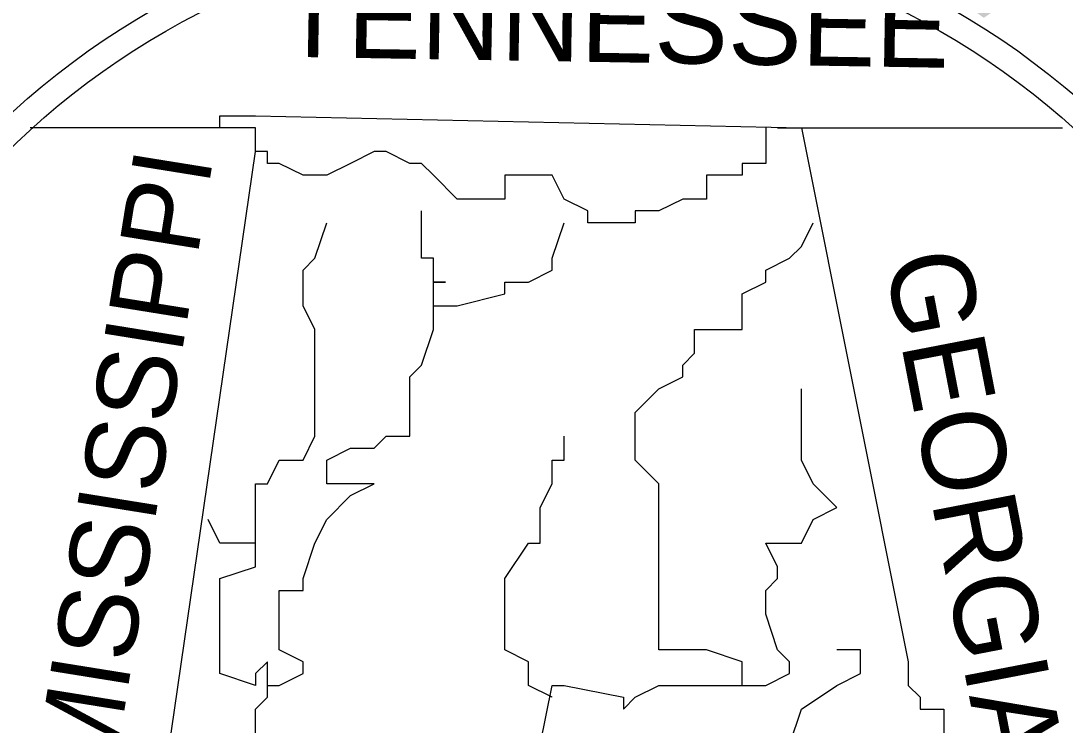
# Model space of a CAD drawing. Extents: x 1797809 to 2198143, y 249608 to 1237864.
# Drawn here: x 2195386.964 to 2195391.589, y 1237127.959 to 1237131.078 of the extents above; entities that cross this region are included whole.
import ezdxf

# ---------------------------------------------------------------- set-up
doc = ezdxf.new("R2010")
doc.units = 0
doc.layers.add('GSBWFILL', color=7, linetype='Continuous')

msp = doc.modelspace()

# ---------------------------------------------------------------- linework, layer by layer
at = {"layer": 'GSBWFILL'}
for p, q in [((2195388.0029, 1237130.6045), (2195387.0044, 1237130.6045)), ((2195388.0029, 1237130.6045), (2195387.0044, 1237130.6045)), ((2195388.0029, 1237130.6045), (2195387.0044, 1237130.6045)), ((2195390.3152, 1237130.6045), (2195391.5764, 1237130.6045)), ((2195390.3152, 1237130.6045), (2195391.5764, 1237130.6045)), ((2195390.3152, 1237130.6045), (2195391.5764, 1237130.6045)), ((2195389.3167, 1237128.0819), (2195389.3167, 1237128.0819)), ((2195389.3167, 1237128.0819), (2195389.3167, 1237128.0819)), ((2195389.3167, 1237128.0819), (2195389.3167, 1237128.0819)), ((2195389.3167, 1237128.0819), (2195389.3167, 1237128.0819)), ((2195389.3167, 1237128.0819), (2195389.3167, 1237128.0819)), ((2195389.3167, 1237128.0819), (2195389.3167, 1237128.0819))]:
    msp.add_line(p, q, dxfattribs=at)
for points in [[(2195387.5299, 1237127.2411), (2195388.0029, 1237130.4994), (2195388.0029, 1237130.6045), (2195388.0029, 1237130.6045), (2195388.0029, 1237130.6045), (2195387.8452, 1237130.6045), (2195387.8452, 1237130.657), (2195388.0029, 1237130.657), (2195390.4203, 1237130.6045), (2195390.8933, 1237128.2396), (2195390.8933, 1237128.1345), (2195390.9458, 1237128.0819), (2195390.9458, 1237128.0294), (2195390.9458, 1237128.0294), (2195391.0509, 1237128.0294), (2195391.0509, 1237127.8717)], [(2195387.5299, 1237127.2411), (2195388.0029, 1237130.4994), (2195388.0029, 1237130.6045), (2195388.0029, 1237130.6045), (2195388.0029, 1237130.6045), (2195387.8452, 1237130.6045), (2195387.8452, 1237130.657), (2195388.0029, 1237130.657), (2195390.4203, 1237130.6045), (2195390.8933, 1237128.2396), (2195390.8933, 1237128.1345), (2195390.9458, 1237128.0819), (2195390.9458, 1237128.0294), (2195390.9458, 1237128.0294), (2195391.0509, 1237128.0294), (2195391.0509, 1237127.8717)], [(2195387.5299, 1237127.2411), (2195388.0029, 1237130.4994), (2195388.0029, 1237130.6045), (2195388.0029, 1237130.6045), (2195388.0029, 1237130.6045), (2195387.8452, 1237130.6045), (2195387.8452, 1237130.657), (2195388.0029, 1237130.657), (2195390.4203, 1237130.6045), (2195390.8933, 1237128.2396), (2195390.8933, 1237128.1345), (2195390.9458, 1237128.0819), (2195390.9458, 1237128.0294), (2195390.9458, 1237128.0294), (2195391.0509, 1237128.0294), (2195391.0509, 1237127.8717)], [(2195390.2626, 1237130.6045), (2195390.2626, 1237130.6045), (2195390.2626, 1237130.6045), (2195390.2626, 1237130.4994), (2195390.2626, 1237130.4468), (2195390.2626, 1237130.4468), (2195390.1575, 1237130.4468), (2195390.1575, 1237130.4468), (2195390.1575, 1237130.3942), (2195389.9999, 1237130.3942), (2195389.9999, 1237130.2891), (2195389.8948, 1237130.2891), (2195389.7897, 1237130.2366), (2195389.7371, 1237130.2366), (2195389.6845, 1237130.2366), (2195389.6845, 1237130.184), (2195389.632, 1237130.184), (2195389.632, 1237130.184), (2195389.4743, 1237130.184), (2195389.4743, 1237130.184), (2195389.4743, 1237130.2366), (2195389.3692, 1237130.2891), (2195389.3167, 1237130.3942), (2195389.3167, 1237130.3942), (2195389.2116, 1237130.3942), (2195389.1065, 1237130.3942), (2195389.1065, 1237130.2891), (2195388.8963, 1237130.2891), (2195388.7912, 1237130.3942), (2195388.7386, 1237130.4468), (2195388.686, 1237130.4468), (2195388.5809, 1237130.4994), (2195388.5284, 1237130.4994), (2195388.4233, 1237130.4468), (2195388.4233, 1237130.4468), (2195388.3182, 1237130.3942), (2195388.2656, 1237130.3942), (2195388.2131, 1237130.3942), (2195388.108, 1237130.4468), (2195388.108, 1237130.4468), (2195388.108, 1237130.4468), (2195388.0554, 1237130.4468), (2195388.0554, 1237130.4468), (2195388.0554, 1237130.4468), (2195388.0554, 1237130.4994), (2195388.0029, 1237130.4994), (2195388.0029, 1237130.6045), (2195388.0029, 1237130.6045), (2195388.0029, 1237130.6045)], [(2195390.2626, 1237130.6045), (2195390.2626, 1237130.6045), (2195390.2626, 1237130.6045), (2195390.2626, 1237130.4994), (2195390.2626, 1237130.4468), (2195390.2626, 1237130.4468), (2195390.1575, 1237130.4468), (2195390.1575, 1237130.4468), (2195390.1575, 1237130.3942), (2195389.9999, 1237130.3942), (2195389.9999, 1237130.2891), (2195389.8948, 1237130.2891), (2195389.7897, 1237130.2366), (2195389.7371, 1237130.2366), (2195389.6845, 1237130.2366), (2195389.6845, 1237130.184), (2195389.632, 1237130.184), (2195389.632, 1237130.184), (2195389.4743, 1237130.184), (2195389.4743, 1237130.184), (2195389.4743, 1237130.2366), (2195389.3692, 1237130.2891), (2195389.3167, 1237130.3942), (2195389.3167, 1237130.3942), (2195389.2116, 1237130.3942), (2195389.1065, 1237130.3942), (2195389.1065, 1237130.2891), (2195388.8963, 1237130.2891), (2195388.7912, 1237130.3942), (2195388.7386, 1237130.4468), (2195388.686, 1237130.4468), (2195388.5809, 1237130.4994), (2195388.5284, 1237130.4994), (2195388.4233, 1237130.4468), (2195388.4233, 1237130.4468), (2195388.3182, 1237130.3942), (2195388.2656, 1237130.3942), (2195388.2131, 1237130.3942), (2195388.108, 1237130.4468), (2195388.108, 1237130.4468), (2195388.108, 1237130.4468), (2195388.0554, 1237130.4468), (2195388.0554, 1237130.4468), (2195388.0554, 1237130.4468), (2195388.0554, 1237130.4994), (2195388.0029, 1237130.4994), (2195388.0029, 1237130.6045), (2195388.0029, 1237130.6045), (2195388.0029, 1237130.6045)], [(2195390.2626, 1237130.6045), (2195390.2626, 1237130.6045), (2195390.2626, 1237130.6045), (2195390.2626, 1237130.4994), (2195390.2626, 1237130.4468), (2195390.2626, 1237130.4468), (2195390.1575, 1237130.4468), (2195390.1575, 1237130.4468), (2195390.1575, 1237130.3942), (2195389.9999, 1237130.3942), (2195389.9999, 1237130.2891), (2195389.8948, 1237130.2891), (2195389.7897, 1237130.2366), (2195389.7371, 1237130.2366), (2195389.6845, 1237130.2366), (2195389.6845, 1237130.184), (2195389.632, 1237130.184), (2195389.632, 1237130.184), (2195389.4743, 1237130.184), (2195389.4743, 1237130.184), (2195389.4743, 1237130.2366), (2195389.3692, 1237130.2891), (2195389.3167, 1237130.3942), (2195389.3167, 1237130.3942), (2195389.2116, 1237130.3942), (2195389.1065, 1237130.3942), (2195389.1065, 1237130.2891), (2195388.8963, 1237130.2891), (2195388.7912, 1237130.3942), (2195388.7386, 1237130.4468), (2195388.686, 1237130.4468), (2195388.5809, 1237130.4994), (2195388.5284, 1237130.4994), (2195388.4233, 1237130.4468), (2195388.4233, 1237130.4468), (2195388.3182, 1237130.3942), (2195388.2656, 1237130.3942), (2195388.2131, 1237130.3942), (2195388.108, 1237130.4468), (2195388.108, 1237130.4468), (2195388.108, 1237130.4468), (2195388.0554, 1237130.4468), (2195388.0554, 1237130.4468), (2195388.0554, 1237130.4468), (2195388.0554, 1237130.4994), (2195388.0029, 1237130.4994), (2195388.0029, 1237130.6045), (2195388.0029, 1237130.6045), (2195388.0029, 1237130.6045)], [(2195388.7912, 1237129.8162), (2195388.7912, 1237129.8687), (2195388.7912, 1237129.9213), (2195388.8437, 1237129.9213), (2195388.7912, 1237129.9213), (2195388.7912, 1237129.9738), (2195388.7912, 1237130.0264), (2195388.7386, 1237130.0264), (2195388.7386, 1237130.0789), (2195388.7386, 1237130.184), (2195388.7386, 1237130.2366)], [(2195388.7912, 1237129.8162), (2195388.7912, 1237129.8687), (2195388.7912, 1237129.9213), (2195388.8437, 1237129.9213), (2195388.7912, 1237129.9213), (2195388.7912, 1237129.9738), (2195388.7912, 1237130.0264), (2195388.7386, 1237130.0264), (2195388.7386, 1237130.0789), (2195388.7386, 1237130.184), (2195388.7386, 1237130.2366)], [(2195388.7912, 1237129.8162), (2195388.7912, 1237129.8687), (2195388.7912, 1237129.9213), (2195388.8437, 1237129.9213), (2195388.7912, 1237129.9213), (2195388.7912, 1237129.9738), (2195388.7912, 1237130.0264), (2195388.7386, 1237130.0264), (2195388.7386, 1237130.0789), (2195388.7386, 1237130.184), (2195388.7386, 1237130.2366)], [(2195388.0029, 1237128.7651), (2195388.0029, 1237128.8702), (2195388.0029, 1237128.9228), (2195388.0029, 1237129.0279), (2195388.0554, 1237129.0279), (2195388.108, 1237129.133), (2195388.2131, 1237129.133), (2195388.2656, 1237129.2381), (2195388.2656, 1237129.4483), (2195388.2656, 1237129.5534), (2195388.2656, 1237129.606), (2195388.2656, 1237129.7111), (2195388.2131, 1237129.8162), (2195388.2131, 1237129.9213), (2195388.2131, 1237129.9738), (2195388.2656, 1237130.0264), (2195388.3182, 1237130.184)], [(2195388.0029, 1237128.7651), (2195388.0029, 1237128.8702), (2195388.0029, 1237128.9228), (2195388.0029, 1237129.0279), (2195388.0554, 1237129.0279), (2195388.108, 1237129.133), (2195388.2131, 1237129.133), (2195388.2656, 1237129.2381), (2195388.2656, 1237129.4483), (2195388.2656, 1237129.5534), (2195388.2656, 1237129.606), (2195388.2656, 1237129.7111), (2195388.2131, 1237129.8162), (2195388.2131, 1237129.9213), (2195388.2131, 1237129.9738), (2195388.2656, 1237130.0264), (2195388.3182, 1237130.184)], [(2195388.0029, 1237128.7651), (2195388.0029, 1237128.8702), (2195388.0029, 1237128.9228), (2195388.0029, 1237129.0279), (2195388.0554, 1237129.0279), (2195388.108, 1237129.133), (2195388.2131, 1237129.133), (2195388.2656, 1237129.2381), (2195388.2656, 1237129.4483), (2195388.2656, 1237129.5534), (2195388.2656, 1237129.606), (2195388.2656, 1237129.7111), (2195388.2131, 1237129.8162), (2195388.2131, 1237129.9213), (2195388.2131, 1237129.9738), (2195388.2656, 1237130.0264), (2195388.3182, 1237130.184)], [(2195388.0554, 1237128.1345), (2195388.0554, 1237128.1345), (2195388.108, 1237128.1345), (2195388.108, 1237128.1345), (2195388.2131, 1237128.187), (2195388.2131, 1237128.2396), (2195388.108, 1237128.2921), (2195388.108, 1237128.2921), (2195388.108, 1237128.4498), (2195388.108, 1237128.5549), (2195388.2131, 1237128.5549), (2195388.2131, 1237128.6075), (2195388.2656, 1237128.7651), (2195388.3182, 1237128.8702), (2195388.4233, 1237128.9753), (2195388.5284, 1237129.0279), (2195388.4233, 1237129.0279), (2195388.3182, 1237129.0279), (2195388.3182, 1237129.133), (2195388.4233, 1237129.1855), (2195388.4233, 1237129.1855), (2195388.5284, 1237129.1855), (2195388.5809, 1237129.2381), (2195388.5809, 1237129.2381), (2195388.686, 1237129.2381), (2195388.686, 1237129.3432), (2195388.686, 1237129.4483), (2195388.686, 1237129.4483), (2195388.686, 1237129.5008), (2195388.7386, 1237129.5534), (2195388.7912, 1237129.7111), (2195388.7912, 1237129.7111), (2195388.7912, 1237129.8162), (2195388.8437, 1237129.8162), (2195388.8963, 1237129.8162), (2195388.8963, 1237129.8162), (2195389.1065, 1237129.8687), (2195389.1065, 1237129.9213), (2195389.2116, 1237129.9213), (2195389.3167, 1237129.9738), (2195389.3167, 1237130.0264), (2195389.3692, 1237130.184)], [(2195388.0554, 1237128.1345), (2195388.0554, 1237128.1345), (2195388.108, 1237128.1345), (2195388.108, 1237128.1345), (2195388.2131, 1237128.187), (2195388.2131, 1237128.2396), (2195388.108, 1237128.2921), (2195388.108, 1237128.2921), (2195388.108, 1237128.4498), (2195388.108, 1237128.5549), (2195388.2131, 1237128.5549), (2195388.2131, 1237128.6075), (2195388.2656, 1237128.7651), (2195388.3182, 1237128.8702), (2195388.4233, 1237128.9753), (2195388.5284, 1237129.0279), (2195388.4233, 1237129.0279), (2195388.3182, 1237129.0279), (2195388.3182, 1237129.133), (2195388.4233, 1237129.1855), (2195388.4233, 1237129.1855), (2195388.5284, 1237129.1855), (2195388.5809, 1237129.2381), (2195388.5809, 1237129.2381), (2195388.686, 1237129.2381), (2195388.686, 1237129.3432), (2195388.686, 1237129.4483), (2195388.686, 1237129.4483), (2195388.686, 1237129.5008), (2195388.7386, 1237129.5534), (2195388.7912, 1237129.7111), (2195388.7912, 1237129.7111), (2195388.7912, 1237129.8162), (2195388.8437, 1237129.8162), (2195388.8963, 1237129.8162), (2195388.8963, 1237129.8162), (2195389.1065, 1237129.8687), (2195389.1065, 1237129.9213), (2195389.2116, 1237129.9213), (2195389.3167, 1237129.9738), (2195389.3167, 1237130.0264), (2195389.3692, 1237130.184)], [(2195388.0554, 1237128.1345), (2195388.0554, 1237128.1345), (2195388.108, 1237128.1345), (2195388.108, 1237128.1345), (2195388.2131, 1237128.187), (2195388.2131, 1237128.2396), (2195388.108, 1237128.2921), (2195388.108, 1237128.2921), (2195388.108, 1237128.4498), (2195388.108, 1237128.5549), (2195388.2131, 1237128.5549), (2195388.2131, 1237128.6075), (2195388.2656, 1237128.7651), (2195388.3182, 1237128.8702), (2195388.4233, 1237128.9753), (2195388.5284, 1237129.0279), (2195388.4233, 1237129.0279), (2195388.3182, 1237129.0279), (2195388.3182, 1237129.133), (2195388.4233, 1237129.1855), (2195388.4233, 1237129.1855), (2195388.5284, 1237129.1855), (2195388.5809, 1237129.2381), (2195388.5809, 1237129.2381), (2195388.686, 1237129.2381), (2195388.686, 1237129.3432), (2195388.686, 1237129.4483), (2195388.686, 1237129.4483), (2195388.686, 1237129.5008), (2195388.7386, 1237129.5534), (2195388.7912, 1237129.7111), (2195388.7912, 1237129.7111), (2195388.7912, 1237129.8162), (2195388.8437, 1237129.8162), (2195388.8963, 1237129.8162), (2195388.8963, 1237129.8162), (2195389.1065, 1237129.8687), (2195389.1065, 1237129.9213), (2195389.2116, 1237129.9213), (2195389.3167, 1237129.9738), (2195389.3167, 1237130.0264), (2195389.3692, 1237130.184)], [(2195390.1575, 1237128.1345), (2195390.1575, 1237128.2396), (2195389.9999, 1237128.2921), (2195389.9473, 1237128.2921), (2195389.7897, 1237128.2921), (2195389.7897, 1237128.5549), (2195389.7897, 1237128.5549), (2195389.7897, 1237128.6075), (2195389.7897, 1237128.7651), (2195389.7897, 1237128.8702), (2195389.7897, 1237129.0279), (2195389.6845, 1237129.133), (2195389.6845, 1237129.3432), (2195389.7897, 1237129.4483), (2195389.8948, 1237129.5008), (2195389.8948, 1237129.5534), (2195389.9473, 1237129.606), (2195389.9473, 1237129.7111), (2195390.1575, 1237129.7111), (2195390.1575, 1237129.8162), (2195390.1575, 1237129.8687), (2195390.2626, 1237129.9213), (2195390.2626, 1237129.9738), (2195390.3677, 1237130.0264), (2195390.4203, 1237130.0789), (2195390.4728, 1237130.184)], [(2195390.1575, 1237128.1345), (2195390.1575, 1237128.2396), (2195389.9999, 1237128.2921), (2195389.9473, 1237128.2921), (2195389.7897, 1237128.2921), (2195389.7897, 1237128.5549), (2195389.7897, 1237128.5549), (2195389.7897, 1237128.6075), (2195389.7897, 1237128.7651), (2195389.7897, 1237128.8702), (2195389.7897, 1237129.0279), (2195389.6845, 1237129.133), (2195389.6845, 1237129.3432), (2195389.7897, 1237129.4483), (2195389.8948, 1237129.5008), (2195389.8948, 1237129.5534), (2195389.9473, 1237129.606), (2195389.9473, 1237129.7111), (2195390.1575, 1237129.7111), (2195390.1575, 1237129.8162), (2195390.1575, 1237129.8687), (2195390.2626, 1237129.9213), (2195390.2626, 1237129.9738), (2195390.3677, 1237130.0264), (2195390.4203, 1237130.0789), (2195390.4728, 1237130.184)], [(2195390.1575, 1237128.1345), (2195390.1575, 1237128.2396), (2195389.9999, 1237128.2921), (2195389.9473, 1237128.2921), (2195389.7897, 1237128.2921), (2195389.7897, 1237128.5549), (2195389.7897, 1237128.5549), (2195389.7897, 1237128.6075), (2195389.7897, 1237128.7651), (2195389.7897, 1237128.8702), (2195389.7897, 1237129.0279), (2195389.6845, 1237129.133), (2195389.6845, 1237129.3432), (2195389.7897, 1237129.4483), (2195389.8948, 1237129.5008), (2195389.8948, 1237129.5534), (2195389.9473, 1237129.606), (2195389.9473, 1237129.7111), (2195390.1575, 1237129.7111), (2195390.1575, 1237129.8162), (2195390.1575, 1237129.8687), (2195390.2626, 1237129.9213), (2195390.2626, 1237129.9738), (2195390.3677, 1237130.0264), (2195390.4203, 1237130.0789), (2195390.4728, 1237130.184)], [(2195389.2641, 1237127.8717), (2195389.3167, 1237128.1345), (2195389.3692, 1237128.1345), (2195389.632, 1237128.0819), (2195389.632, 1237128.0294), (2195389.6845, 1237128.0819), (2195389.7897, 1237128.1345), (2195389.9473, 1237128.1345), (2195390.1575, 1237128.1345), (2195390.2626, 1237128.1345), (2195390.3677, 1237128.187), (2195390.3677, 1237128.2396), (2195390.3152, 1237128.2921), (2195390.3152, 1237128.2921), (2195390.2626, 1237128.4498), (2195390.2626, 1237128.5549), (2195390.3152, 1237128.6075), (2195390.3152, 1237128.66), (2195390.2626, 1237128.7651), (2195390.4203, 1237128.7651), (2195390.4728, 1237128.8702), (2195390.5779, 1237128.9228), (2195390.4728, 1237129.0279), (2195390.4728, 1237129.0279), (2195390.4203, 1237129.133), (2195390.4203, 1237129.2381), (2195390.4203, 1237129.4483)], [(2195389.2641, 1237127.8717), (2195389.3167, 1237128.1345), (2195389.3692, 1237128.1345), (2195389.632, 1237128.0819), (2195389.632, 1237128.0294), (2195389.6845, 1237128.0819), (2195389.7897, 1237128.1345), (2195389.9473, 1237128.1345), (2195390.1575, 1237128.1345), (2195390.2626, 1237128.1345), (2195390.3677, 1237128.187), (2195390.3677, 1237128.2396), (2195390.3152, 1237128.2921), (2195390.3152, 1237128.2921), (2195390.2626, 1237128.4498), (2195390.2626, 1237128.5549), (2195390.3152, 1237128.6075), (2195390.3152, 1237128.66), (2195390.2626, 1237128.7651), (2195390.4203, 1237128.7651), (2195390.4728, 1237128.8702), (2195390.5779, 1237128.9228), (2195390.4728, 1237129.0279), (2195390.4728, 1237129.0279), (2195390.4203, 1237129.133), (2195390.4203, 1237129.2381), (2195390.4203, 1237129.4483)], [(2195389.2641, 1237127.8717), (2195389.3167, 1237128.1345), (2195389.3692, 1237128.1345), (2195389.632, 1237128.0819), (2195389.632, 1237128.0294), (2195389.6845, 1237128.0819), (2195389.7897, 1237128.1345), (2195389.9473, 1237128.1345), (2195390.1575, 1237128.1345), (2195390.2626, 1237128.1345), (2195390.3677, 1237128.187), (2195390.3677, 1237128.2396), (2195390.3152, 1237128.2921), (2195390.3152, 1237128.2921), (2195390.2626, 1237128.4498), (2195390.2626, 1237128.5549), (2195390.3152, 1237128.6075), (2195390.3152, 1237128.66), (2195390.2626, 1237128.7651), (2195390.4203, 1237128.7651), (2195390.4728, 1237128.8702), (2195390.5779, 1237128.9228), (2195390.4728, 1237129.0279), (2195390.4728, 1237129.0279), (2195390.4203, 1237129.133), (2195390.4203, 1237129.2381), (2195390.4203, 1237129.4483)], [(2195389.3167, 1237128.0819), (2195389.2116, 1237128.1345), (2195389.2116, 1237128.187), (2195389.2116, 1237128.2396), (2195389.1065, 1237128.2921), (2195389.1065, 1237128.4498), (2195389.1065, 1237128.5549), (2195389.1065, 1237128.6075), (2195389.1065, 1237128.6075), (2195389.2116, 1237128.7651), (2195389.2641, 1237128.7651), (2195389.2641, 1237128.9228), (2195389.3167, 1237129.0279), (2195389.3167, 1237129.0279), (2195389.3167, 1237129.133), (2195389.3692, 1237129.133), (2195389.3692, 1237129.2381)], [(2195389.3167, 1237128.0819), (2195389.2116, 1237128.1345), (2195389.2116, 1237128.187), (2195389.2116, 1237128.2396), (2195389.1065, 1237128.2921), (2195389.1065, 1237128.4498), (2195389.1065, 1237128.5549), (2195389.1065, 1237128.6075), (2195389.1065, 1237128.6075), (2195389.2116, 1237128.7651), (2195389.2641, 1237128.7651), (2195389.2641, 1237128.9228), (2195389.3167, 1237129.0279), (2195389.3167, 1237129.0279), (2195389.3167, 1237129.133), (2195389.3692, 1237129.133), (2195389.3692, 1237129.2381)], [(2195389.3167, 1237128.0819), (2195389.2116, 1237128.1345), (2195389.2116, 1237128.187), (2195389.2116, 1237128.2396), (2195389.1065, 1237128.2921), (2195389.1065, 1237128.4498), (2195389.1065, 1237128.5549), (2195389.1065, 1237128.6075), (2195389.1065, 1237128.6075), (2195389.2116, 1237128.7651), (2195389.2641, 1237128.7651), (2195389.2641, 1237128.9228), (2195389.3167, 1237129.0279), (2195389.3167, 1237129.0279), (2195389.3167, 1237129.133), (2195389.3692, 1237129.133), (2195389.3692, 1237129.2381)], [(2195388.0029, 1237127.8192), (2195388.0029, 1237128.0294), (2195388.0029, 1237128.0294), (2195388.0554, 1237128.0819), (2195388.0554, 1237128.1345), (2195388.0554, 1237128.2396), (2195388.0029, 1237128.187), (2195388.0029, 1237128.1345), (2195387.8452, 1237128.187), (2195387.8452, 1237128.2396), (2195387.8452, 1237128.2921), (2195387.8452, 1237128.2921), (2195387.8452, 1237128.5549), (2195387.8452, 1237128.5549), (2195387.8452, 1237128.6075), (2195388.0029, 1237128.66), (2195388.0029, 1237128.7651), (2195387.8452, 1237128.7651), (2195387.7926, 1237128.8702), (2195387.7926, 1237128.8702)], [(2195388.0029, 1237127.8192), (2195388.0029, 1237128.0294), (2195388.0029, 1237128.0294), (2195388.0554, 1237128.0819), (2195388.0554, 1237128.1345), (2195388.0554, 1237128.2396), (2195388.0029, 1237128.187), (2195388.0029, 1237128.1345), (2195387.8452, 1237128.187), (2195387.8452, 1237128.2396), (2195387.8452, 1237128.2921), (2195387.8452, 1237128.2921), (2195387.8452, 1237128.5549), (2195387.8452, 1237128.5549), (2195387.8452, 1237128.6075), (2195388.0029, 1237128.66), (2195388.0029, 1237128.7651), (2195387.8452, 1237128.7651), (2195387.7926, 1237128.8702), (2195387.7926, 1237128.8702)], [(2195388.0029, 1237127.8192), (2195388.0029, 1237128.0294), (2195388.0029, 1237128.0294), (2195388.0554, 1237128.0819), (2195388.0554, 1237128.1345), (2195388.0554, 1237128.2396), (2195388.0029, 1237128.187), (2195388.0029, 1237128.1345), (2195387.8452, 1237128.187), (2195387.8452, 1237128.2396), (2195387.8452, 1237128.2921), (2195387.8452, 1237128.2921), (2195387.8452, 1237128.5549), (2195387.8452, 1237128.5549), (2195387.8452, 1237128.6075), (2195388.0029, 1237128.66), (2195388.0029, 1237128.7651), (2195387.8452, 1237128.7651), (2195387.7926, 1237128.8702), (2195387.7926, 1237128.8702)], [(2195389.632, 1237126.7156), (2195389.632, 1237126.7156), (2195389.632, 1237126.8732), (2195389.6845, 1237126.9258), (2195389.6845, 1237126.9783), (2195389.6845, 1237127.0834), (2195389.7371, 1237127.0834), (2195389.7897, 1237127.1885), (2195389.9473, 1237127.2411), (2195389.9999, 1237127.3462), (2195390.1575, 1237127.3462), (2195390.1575, 1237127.4513), (2195390.2626, 1237127.6615), (2195390.2626, 1237127.7666), (2195390.2626, 1237127.7666), (2195390.2626, 1237127.8192), (2195390.3152, 1237127.8192), (2195390.3677, 1237127.8717), (2195390.4203, 1237128.0294), (2195390.5779, 1237128.1345), (2195390.683, 1237128.187), (2195390.683, 1237128.2396), (2195390.683, 1237128.2921), (2195390.5779, 1237128.2921)], [(2195389.632, 1237126.7156), (2195389.632, 1237126.7156), (2195389.632, 1237126.8732), (2195389.6845, 1237126.9258), (2195389.6845, 1237126.9783), (2195389.6845, 1237127.0834), (2195389.7371, 1237127.0834), (2195389.7897, 1237127.1885), (2195389.9473, 1237127.2411), (2195389.9999, 1237127.3462), (2195390.1575, 1237127.3462), (2195390.1575, 1237127.4513), (2195390.2626, 1237127.6615), (2195390.2626, 1237127.7666), (2195390.2626, 1237127.7666), (2195390.2626, 1237127.8192), (2195390.3152, 1237127.8192), (2195390.3677, 1237127.8717), (2195390.4203, 1237128.0294), (2195390.5779, 1237128.1345), (2195390.683, 1237128.187), (2195390.683, 1237128.2396), (2195390.683, 1237128.2921), (2195390.5779, 1237128.2921)], [(2195389.632, 1237126.7156), (2195389.632, 1237126.7156), (2195389.632, 1237126.8732), (2195389.6845, 1237126.9258), (2195389.6845, 1237126.9783), (2195389.6845, 1237127.0834), (2195389.7371, 1237127.0834), (2195389.7897, 1237127.1885), (2195389.9473, 1237127.2411), (2195389.9999, 1237127.3462), (2195390.1575, 1237127.3462), (2195390.1575, 1237127.4513), (2195390.2626, 1237127.6615), (2195390.2626, 1237127.7666), (2195390.2626, 1237127.7666), (2195390.2626, 1237127.8192), (2195390.3152, 1237127.8192), (2195390.3677, 1237127.8717), (2195390.4203, 1237128.0294), (2195390.5779, 1237128.1345), (2195390.683, 1237128.187), (2195390.683, 1237128.2396), (2195390.683, 1237128.2921), (2195390.5779, 1237128.2921)]]:
    msp.add_lwpolyline(points, dxfattribs=at)
for radius in [4.5988, 4.5988, 4.5988, 4.4778, 4.4778, 4.4778, 3.5557, 3.5557, 3.5557, 3.4444, 3.4444, 3.4444]:
    msp.add_circle((2195389.3202, 1237128.0451), radius, dxfattribs=at)

# ---------------------------------------------------------------- texts
for s, height, rotation, p in [('A', 1.1695, 323.9887, (2195391.1035, 1237131.1825)), ('A', 1.1695, 323.9887, (2195391.1035, 1237131.1825)), ('A', 1.1695, 323.9887, (2195391.1035, 1237131.1825)), ('TENNESSEE', 0.36608, 359.041, (2195388.108, 1237130.9198)), ('TENNESSEE', 0.36608, 359.041, (2195388.108, 1237130.9198)), ('TENNESSEE', 0.36608, 359.041, (2195388.108, 1237130.9198)), ('MISSISSIPPI', 0.350947, 80.8531, (2195387.3722, 1237127.7141)), ('MISSISSIPPI', 0.350947, 80.8531, (2195387.3722, 1237127.7141)), ('MISSISSIPPI', 0.350947, 80.8531, (2195387.3722, 1237127.7141)), ('GEORGIA', 0.36892, 280.9296, (2195390.7882, 1237130.0264)), ('GEORGIA', 0.36892, 280.9296, (2195390.7882, 1237130.0264)), ('GEORGIA', 0.36892, 280.9296, (2195390.7882, 1237130.0264))]:
    msp.add_text(s, height=height, rotation=rotation, dxfattribs=at).set_placement(p)

doc.saveas('drawing.dxf')
